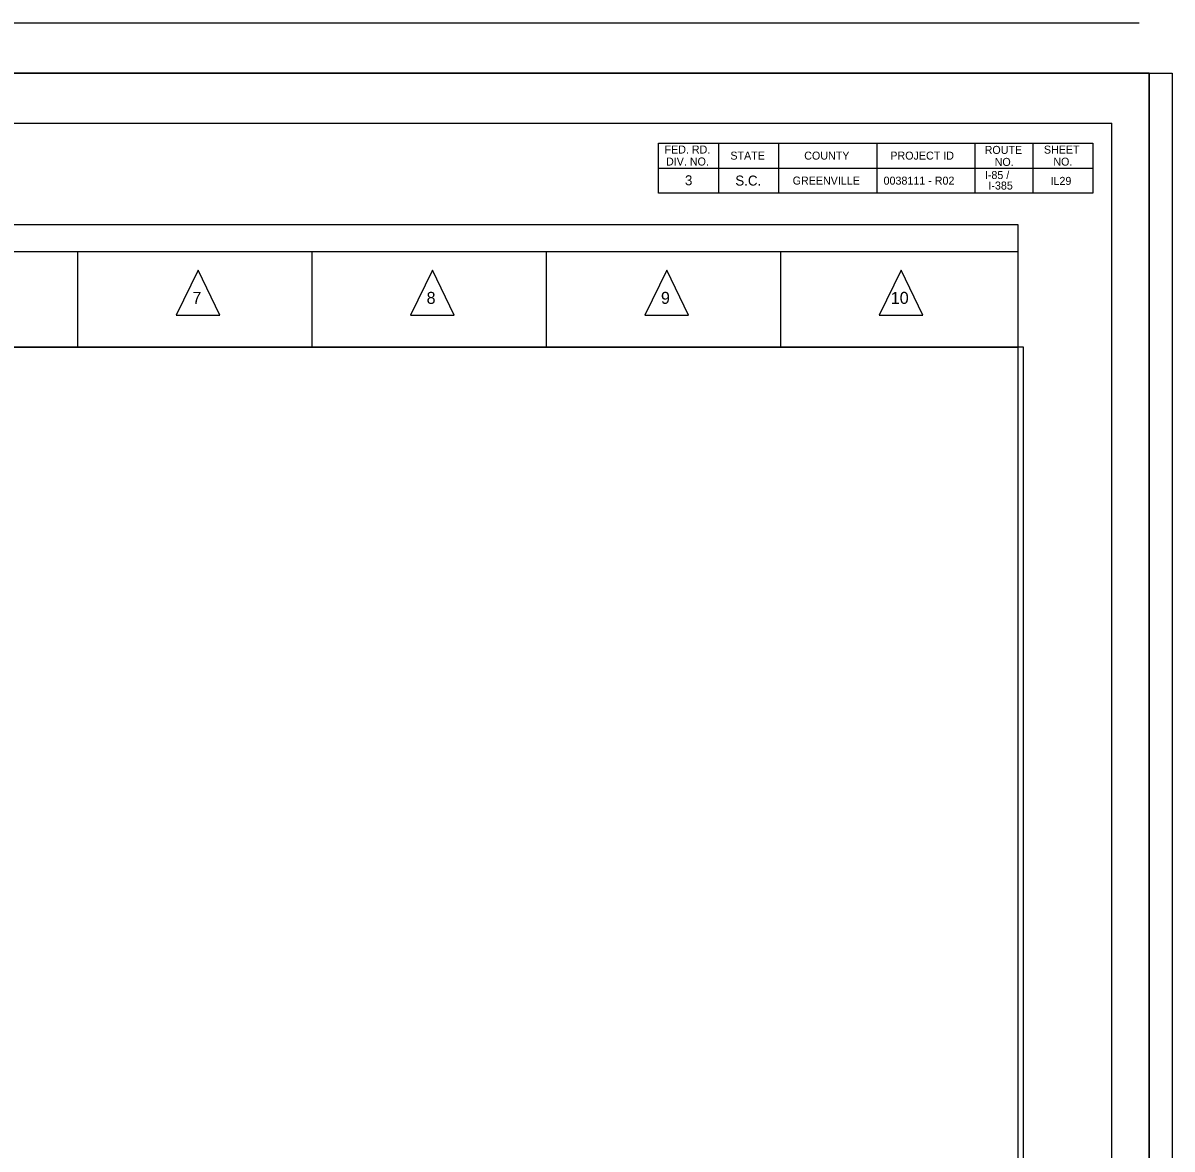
# Model space of a CAD drawing. Extents: x -2251 to 10196, y -13470 to 1199.
# Drawn here: x 6234 to 6808, y -9863 to -9301 of the extents above; entities that cross this region are included whole.
import ezdxf

# ---------------------------------------------------------------- set-up
doc = ezdxf.new("R2010")
doc.units = 0
for name, color, linetype in [('RD_SHT_Bndy', 7, 'Continuous'), ('RD_SHT_Iplotshp', 7, 'Continuous'), ('RD_SHT_Misc1', 7, 'Continuous'), ('RD_SHT_Snap', 7, 'Continuous'), ('RD_TX_RoadID', 7, 'Continuous')]:
    doc.layers.add(name, color=color, linetype=linetype)

msp = doc.modelspace()

# ---------------------------------------------------------------- linework, layer by layer
at = {"layer": 'RD_SHT_Bndy'}
for p, q in [((6791.65, -9300.7), (5031.65, -9300.65)), ((6791.65, -9325.65), (5031.65, -9325.65)), ((5103.1, -9350.65), (6778.1, -9350.65)), ((6778.1, -10400.65), (6778.1, -9350.65)), ((6551.6, -9385.65), (6551.6, -9360.65)), ((6551.6, -9360.65), (6768.6, -9360.65)), ((6581.6, -9360.65), (6581.6, -9385.65)), ((6611.6, -9360.65), (6611.6, -9385.65)), ((6660.6, -9360.65), (6660.6, -9385.65)), ((6709.6, -9360.65), (6709.6, -9385.65)), ((6738.6, -9360.65), (6738.6, -9385.65)), ((6768.6, -9360.65), (6768.6, -9385.65)), ((6551.6, -9373.15), (6768.6, -9373.15)), ((6768.6, -9385.65), (6551.6, -9385.65)), ((5153.4, -9414.83), (6731.08, -9414.83)), ((6261.43, -9462.61), (6261.43, -9414.83)), ((6378.52, -9462.61), (6378.52, -9414.83)), ((6495.61, -9462.61), (6495.61, -9414.83)), ((6612.69, -9462.61), (6612.69, -9414.83)), ((6321.59, -9424.06), (6310.63, -9446.58)), ((6332.35, -9446.58), (6321.59, -9424.06)), ((6438.68, -9424.06), (6427.72, -9446.58)), ((6449.44, -9446.58), (6438.68, -9424.06)), ((6555.76, -9424.06), (6544.81, -9446.58)), ((6566.52, -9446.58), (6555.76, -9424.06)), ((6672.85, -9424.06), (6661.89, -9446.58)), ((6683.61, -9446.58), (6672.85, -9424.06)), ((6310.63, -9446.58), (6332.35, -9446.58)), ((6427.72, -9446.58), (6449.44, -9446.58)), ((6544.81, -9446.58), (6566.52, -9446.58)), ((6661.89, -9446.58), (6683.61, -9446.58)), ((5153.4, -9462.61), (6731.08, -9462.61))]:
    msp.add_line(p, q, dxfattribs=at)
msp.add_lwpolyline([(5153.4, -9401.26), (6731.08, -9401.26), (6731.08, -10265.57), (5153.4, -10265.57)], close=True, dxfattribs=at)
at = {"layer": 'RD_SHT_Iplotshp'}
msp.add_lwpolyline([(4996.65, -9325.65), (6796.65, -9325.65), (6796.65, -10425.65), (4996.65, -10425.65)], close=True, dxfattribs=at)
at = {"layer": 'RD_SHT_Misc1'}
msp.add_lwpolyline([(6796.65, -10425.65), (6796.68, -9325.65), (5096.68, -9325.6), (5096.65, -10425.6)], close=True, dxfattribs=at)
at = {"layer": 'RD_SHT_Snap'}
msp.add_lwpolyline([(5008.15, -9325.65), (6808.15, -9325.65), (6808.15, -10425.65), (5008.15, -10425.65)], close=True, dxfattribs=at)
at = {"layer": 'RD_TX_RoadID'}
msp.add_lwpolyline([(5150.54, -10265.73), (6733.93, -10265.73), (6733.93, -9462.61), (5150.54, -9462.61)], close=True, dxfattribs=at)

# ---------------------------------------------------------------- texts
at = {"layer": 'RD_SHT_Bndy'}
for s, height, p in [('FED. RD.', 4, (6554.59, -9365.85)), ('ROUTE', 4, (6714.54, -9366.05)), ('SHEET', 4, (6744.14, -9365.9)), ('DIV. NO.', 4, (6555.34, -9371.85)), ('STATE', 4, (6587.49, -9368.9)), ('COUNTY', 4, (6624.39, -9368.9)), ('PROJECT ID', 4, (6667.41, -9368.9)), ('NO.', 4, (6719.54, -9372.05)), ('NO.', 4, (6748.84, -9371.9)), ('I-85 /', 4, (6714.64, -9378.6)), ('3', 5, (6564.79, -9381.72)), ('S.C.', 5, (6589.94, -9381.87)), ('GREENVILLE', 4, (6618.6, -9381.37)), ('0038111 - R02', 4, (6664.04, -9381.4)), ('I-385', 4, (6716.41, -9383.85)), ('IL29', 4, (6747.45, -9381.53)), ('7', 6, (6318.7, -9440.96)), ('8', 6, (6435.73, -9440.96)), ('9', 6, (6552.81, -9440.96)), ('10', 6, (6667.64, -9440.96))]:
    msp.add_text(s, height=height, dxfattribs=at).set_placement(p)

doc.saveas('drawing.dxf')
